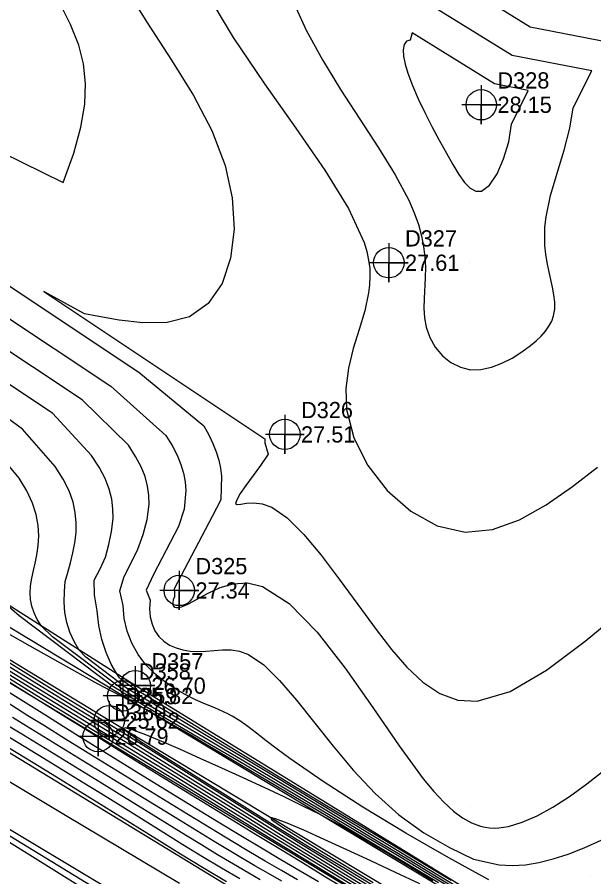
# Model space of a CAD drawing. Extents: x 2356077 to 2359823, y 225951 to 227822.
# Drawn here: x 2356322.8 to 2356411.6, y 227479 to 227611.4 of the extents above; entities that cross this region are included whole.
import ezdxf

# ---------------------------------------------------------------- set-up
doc = ezdxf.new("R2010")
doc.units = 0
for name, color, linetype in [('DTM Contours Major', 7, 'Continuous'), ('DTM Contours Minor', 7, 'Continuous'), ('Exist DTM Breakline', 7, 'Continuous'), ('Exist DTM Breakline Cogo Elevation', 7, 'Continuous'), ('Exist DTM Breakline Cogo Number', 7, 'Continuous'), ('Exist DTM Breakline Cogo Point CELL', 7, 'Continuous'), ('Exist DTM Crownline', 7, 'Continuous'), ('Exist DTM Regular Point CELL', 7, 'Continuous'), ('Exist DTM Regular Point Cogo Elevation', 7, 'Continuous'), ('Exist DTM Regular Point Cogo Number', 7, 'Continuous'), ('Exist Roads EOP', 7, 'Continuous'), ('PH Exist DTM Point', 7, 'Continuous')]:
    doc.layers.add(name, color=color, linetype=linetype)

msp = doc.modelspace()

# ---------------------------------------------------------------- linework, layer by layer
at = {"layer": 'DTM Contours Major'}
for points in [[(2356396.28, 227601.08), (2356383.59, 227608.93), (2356383.29, 227607.84), (2356382.71, 227607.64), (2356382.36, 227607.13), (2356382.23, 227606.35), (2356382.29, 227605.33), (2356382.54, 227604.11), (2356382.94, 227602.74), (2356383.65, 227600.83), (2356384.53, 227598.78), (2356385.55, 227596.66), (2356386.65, 227594.52), (2356387.78, 227592.41), (2356388.88, 227590.4), (2356389.86, 227588.68), (2356390.78, 227587.16), (2356391.68, 227585.91), (2356392.55, 227585.02), (2356393.42, 227584.55), (2356394.3, 227584.57), (2356395.52, 227585.48), (2356396.69, 227587.22), (2356397.7, 227589.54), (2356398.48, 227592.18), (2356398.91, 227594.91), (2356401.48, 227600.09), (2356396.28, 227601.08)], [(2356284.61, 227589.46), (2356337.2, 227554.53), (2356345.68, 227546.97), (2356346.64, 227545.41), (2356347.4, 227543.93), (2356347.97, 227542.5), (2356348.38, 227541.13), (2356348.62, 227539.8), (2356348.72, 227538.5), (2356348.46, 227535.62), (2356347.63, 227532.95), (2356343.74, 227525.53), (2356342.65, 227523.15), (2356343.24, 227521.61), (2356343.15, 227520.27), (2356343.24, 227519.03), (2356343.53, 227517.89), (2356343.98, 227516.88), (2356344.6, 227516), (2356345.36, 227515.28), (2356346.24, 227514.69), (2356347.23, 227514.24), (2356348.3, 227513.93), (2356349.43, 227513.74), (2356350.59, 227513.69), (2356351.84, 227513.75), (2356353.11, 227513.87), (2356354.39, 227513.96), (2356355.7, 227513.94), (2356357.03, 227513.72), (2356358.38, 227513.24), (2356360.73, 227511.65), (2356363.19, 227509.25), (2356365.77, 227506.22), (2356371.41, 227499.11), (2356374.51, 227495.43), (2356377.93, 227491.82), (2356381.54, 227488.53), (2356385.4, 227485.79), (2356389.34, 227483.5), (2356393.08, 227481.7), (2356397.01, 227480.83), (2356399.02, 227480.73), (2356401.05, 227480.85), (2356403.14, 227481.2), (2356405.32, 227481.75), (2356407.64, 227482.51), (2356410.11, 227483.47), (2356417.3, 227486.72)], [(2356391.4, 227476.2), (2356381.58, 227482.12), (2356379.54, 227483.34), (2356376.82, 227484.96), (2356371.22, 227488.29), (2356356.52, 227496.99), (2356352.39, 227499.43), (2356346.27, 227503.01), (2356344.17, 227504.24), (2356342.01, 227505.53), (2356339.77, 227506.9), (2356337.44, 227508.36), (2356335.22, 227510.01), (2356323.05, 227519.16), (2356320.69, 227521.26)], [(2356314.66, 227515.58), (2356332.47, 227504.67), (2356339.03, 227500.64), (2356343.2, 227498.05), (2356349.82, 227493.93), (2356356.91, 227489.51), (2356360.45, 227487.3), (2356363.88, 227485.18), (2356368.64, 227482.24), (2356381.11, 227474.59)], [(2356369.18, 227478.23), (2356366.33, 227479.88), (2356363.37, 227481.62), (2356360.39, 227483.4), (2356357.47, 227485.15), (2356353.47, 227487.58), (2356347.78, 227491.05), (2356342.16, 227494.5), (2356336.53, 227497.97), (2356332.18, 227500.67), (2356329.85, 227502.13), (2356326.99, 227503.92), (2356320.86, 227507.8)], [(2356355, 227478.24), (2356351.56, 227480.29), (2356347.94, 227482.5), (2356344.24, 227484.79), (2356337.59, 227488.92), (2356336.11, 227489.84), (2356332.45, 227492.09), (2356328.79, 227494.34), (2356325.2, 227496.53), (2356310.63, 227505.38)]]:
    msp.add_lwpolyline(points, dxfattribs=at)
at = {"layer": 'DTM Contours Minor'}
for points in [[(2356268.04, 227606.88), (2356320.43, 227590.53), (2356329.83, 227585.9), (2356331.46, 227590.42), (2356332.57, 227594.4), (2356333.17, 227597.95), (2356333.3, 227601.17), (2356332.98, 227604.17), (2356332.23, 227607.06), (2356330.96, 227610.23), (2356329.33, 227613.5), (2356327.47, 227616.96), (2356325.52, 227620.72), (2356323.61, 227624.88), (2356321.86, 227629.53), (2356319.89, 227636.74), (2356316.6, 227651.82), (2356314.78, 227658.34), (2356312.5, 227663.28), (2356309.5, 227665.95), (2356303.93, 227659.28), (2356274.64, 227617.1), (2356267.28, 227606.33), (2356268.04, 227606.88)], [(2356401.77, 227609.8), (2356354.66, 227638.95)], [(2356399.02, 227605.44), (2356369.13, 227623.94)], [(2356339.06, 227616.44), (2356342.85, 227610.44), (2356346.53, 227604.76), (2356349.9, 227599.29), (2356352.73, 227593.91), (2356354.81, 227588.51), (2356355.88, 227583.56), (2356356.16, 227578.73), (2356355.64, 227574.25), (2356354.32, 227570.35), (2356352.2, 227567.26), (2356349.29, 227565.21), (2356345.85, 227564.34), (2356342.11, 227564.29), (2356338.46, 227564.71), (2356335.33, 227565.28), (2356333.13, 227565.67), (2356326.84, 227569.1), (2356360.91, 227546.46)], [(2356351.68, 227615.56), (2356356.04, 227608.25), (2356360.85, 227601.11), (2356365.69, 227594.25), (2356370.14, 227587.81), (2356373.78, 227581.9), (2356376.2, 227576.65), (2356376.61, 227575.28), (2356376.89, 227573.95), (2356377.06, 227572.67), (2356377.11, 227571.41), (2356377.05, 227570.17), (2356376.9, 227568.92), (2356376.29, 227566.13), (2356375.44, 227563.27), (2356374.54, 227560.33), (2356373.78, 227557.3), (2356373.37, 227554.17), (2356373.47, 227550.93), (2356374.61, 227546.59), (2356376.77, 227542.34), (2356379.76, 227538.47), (2356383.38, 227535.28), (2356387.45, 227533.05), (2356391.78, 227532.07), (2356395.96, 227532.48), (2356400.14, 227533.99), (2356404.27, 227536.29), (2356408.29, 227539.08), (2356412.15, 227542.07)], [(2356365.69, 227612.85), (2356367.28, 227609.36), (2356369.77, 227604.81), (2356372.59, 227600.22), (2356378.43, 227591.26), (2356381.01, 227587.06), (2356383.09, 227583.16), (2356383.91, 227581.25), (2356384.56, 227579.44), (2356385.04, 227577.71), (2356385.37, 227576.04), (2356385.56, 227574.43), (2356385.64, 227572.85), (2356385.62, 227571.22), (2356385.45, 227568.06), (2356385.42, 227566.54), (2356385.5, 227565.07), (2356385.74, 227563.65), (2356386.31, 227562.02), (2356387.17, 227560.53), (2356388.27, 227559.23), (2356389.57, 227558.18), (2356391.03, 227557.45), (2356392.61, 227557.08), (2356394.2, 227557.11), (2356395.81, 227557.46), (2356397.42, 227558.07), (2356398.99, 227558.88), (2356400.48, 227559.81), (2356401.84, 227560.82), (2356402.7, 227561.54), (2356403.46, 227562.26), (2356404.13, 227563), (2356404.68, 227563.77), (2356405.11, 227564.55), (2356405.4, 227565.38), (2356405.56, 227566.4), (2356405.56, 227567.48), (2356405.43, 227568.62), (2356405.21, 227569.81), (2356404.65, 227572.36), (2356404.41, 227573.58), (2356404.21, 227574.85), (2356404.07, 227576.18), (2356404.02, 227577.58), (2356404.07, 227579.05), (2356404.24, 227580.61), (2356404.94, 227583.89), (2356405.95, 227587.36), (2356407.02, 227590.87), (2356407.92, 227594.27), (2356408.39, 227597.4), (2356411.28, 227603.09), (2356399.02, 227605.44)], [(2356421.08, 227606.09), (2356401.77, 227609.8)], [(2356296.81, 227586.42), (2356341.51, 227556.72), (2356351.53, 227548.45), (2356352.29, 227547.05), (2356352.91, 227545.71), (2356353.41, 227544.41), (2356353.8, 227543.15), (2356354.07, 227541.91), (2356354.23, 227540.71), (2356354.12, 227537.04), (2356352.78, 227534.48), (2356346.92, 227523.33), (2356347.01, 227522.7), (2356346.97, 227522.13), (2356346.81, 227521.63), (2356346.73, 227521.22), (2356346.74, 227520.9), (2356346.84, 227520.66), (2356347.03, 227520.51), (2356347.3, 227520.45), (2356347.66, 227520.47), (2356348.08, 227520.58), (2356348.58, 227520.76), (2356349.14, 227521.02), (2356352.16, 227522.69), (2356354.01, 227523.53), (2356356.05, 227524.11), (2356358.24, 227524.24), (2356360.56, 227523.72), (2356364.68, 227521.08), (2356368.96, 227516.67), (2356373.28, 227511.12), (2356377.53, 227505.07), (2356381.58, 227499.18), (2356385.32, 227494.07), (2356386.94, 227492.12), (2356388.47, 227490.48), (2356389.95, 227489.13), (2356391.37, 227488.07), (2356392.76, 227487.29), (2356394.14, 227486.78), (2356394.84, 227486.63), (2356395.54, 227486.53), (2356396.24, 227486.5), (2356396.96, 227486.54), (2356397.7, 227486.63), (2356398.46, 227486.77), (2356400.57, 227487.41), (2356402.84, 227488.4), (2356405.26, 227489.72), (2356407.83, 227491.36), (2356410.53, 227493.3), (2356413.35, 227495.53)], [(2356395.43, 227478.52), (2356389.24, 227481.91), (2356382.62, 227485.74), (2356376.03, 227489.75), (2356369.92, 227493.67), (2356364.74, 227497.24), (2356362.82, 227498.66), (2356361.13, 227499.95), (2356359.64, 227501.1), (2356358.3, 227502.12), (2356357.07, 227503), (2356355.9, 227503.73), (2356355.23, 227504.09), (2356354.55, 227504.42), (2356353.88, 227504.72), (2356353.19, 227505.01), (2356351.76, 227505.6), (2356350.23, 227506.27), (2356348.62, 227507.07), (2356347.01, 227507.99), (2356345.43, 227509.05), (2356343.93, 227510.28), (2356342.58, 227511.66), (2356341.4, 227513.24), (2356340.43, 227514.97), (2356339.71, 227516.82), (2356339.26, 227518.77), (2356339.09, 227520.78), (2356338.55, 227523.01), (2356339.24, 227525.23), (2356340.34, 227527.32), (2356341.34, 227529.46), (2356342.15, 227531.72), (2356342.77, 227534.03), (2356343.07, 227536.38), (2356343.04, 227537.76), (2356342.84, 227539.16), (2356342.45, 227540.62), (2356341.84, 227542.14), (2356341, 227543.74), (2356339.91, 227545.44), (2356332.75, 227552.42), (2356286.98, 227582.83)], [(2356389.63, 227478.43), (2356386.03, 227480.61), (2356382.39, 227482.81), (2356379.14, 227484.75), (2356375.7, 227486.8), (2356370.4, 227489.92), (2356365.24, 227493.04), (2356348.42, 227503.35), (2356342.99, 227506.66), (2356340.88, 227507.88), (2356340.4, 227508.18), (2356338.98, 227509.24), (2356338.54, 227509.63), (2356338.11, 227510.23), (2356337.24, 227511.75), (2356336.46, 227513.55), (2356335.81, 227515.56), (2356335.34, 227517.71), (2356335.09, 227519.94), (2356334.65, 227522.43), (2356334.61, 227524.68), (2356335.53, 227526.43), (2356336.36, 227528.2), (2356336.88, 227530.18), (2356337.29, 227532.16), (2356337.52, 227534.16), (2356337.51, 227535.64), (2356337.32, 227537.15), (2356336.93, 227538.71), (2356336.3, 227540.34), (2356335.41, 227542.06), (2356334.22, 227543.88), (2356328.18, 227550.39), (2356289.39, 227576.17)], [(2356396.19, 227474), (2356384.67, 227481.02), (2356380.12, 227483.78), (2356371.25, 227489.12), (2356362.99, 227494.09), (2356358.63, 227496.7), (2356354.33, 227499.27), (2356350.16, 227501.76), (2356345.93, 227504.34), (2356340.62, 227507.42), (2356339.76, 227507.97), (2356333.33, 227512.81), (2356332.3, 227513.91), (2356331.52, 227515.23), (2356330.89, 227516.65), (2356330.42, 227518.16), (2356330.12, 227519.72), (2356330, 227521.31), (2356330.05, 227522.92), (2356330.15, 227524.46), (2356330.58, 227525.88), (2356330.95, 227527.37), (2356331.31, 227528.87), (2356331.62, 227530.41), (2356331.82, 227531.99), (2356331.85, 227533.5), (2356331.71, 227535.07), (2356331.36, 227536.71), (2356330.75, 227538.43), (2356329.85, 227540.24), (2356328.63, 227542.16), (2356323.57, 227547.92), (2356316.18, 227553.3)], [(2356344.18, 227472.73), (2356315.34, 227490), (2356306.52, 227495.3), (2356300.5, 227498.94), (2356293.39, 227503.25), (2356282.96, 227509.61), (2356271.35, 227516.69), (2356264.57, 227520.81), (2356247.35, 227531.25), (2356245.73, 227532.23), (2356242.31, 227534.32), (2356238.88, 227536.45), (2356235.53, 227538.59), (2356232.36, 227540.68), (2356229.47, 227542.7), (2356226.96, 227544.59), (2356226.48, 227544.98), (2356226.02, 227545.36), (2356225.14, 227546.11), (2356224.29, 227546.85)], [(2356360.91, 227546.46), (2356360.92, 227545.81), (2356361.42, 227544.06), (2356360.22, 227542.34), (2356357.98, 227539.24), (2356357.12, 227538), (2356356.57, 227537.06), (2356356.39, 227536.5), (2356356.63, 227536.34), (2356357.21, 227536.39), (2356358.08, 227536.53), (2356359.2, 227536.59), (2356360.52, 227536.43), (2356361.98, 227535.91), (2356364.35, 227534.27), (2356366.91, 227531.72), (2356369.6, 227528.5), (2356372.38, 227524.83), (2356375.21, 227520.94), (2356378.06, 227517.07), (2356380.42, 227514.02), (2356382.8, 227511.27), (2356385.27, 227508.96), (2356387.86, 227507.22), (2356390.63, 227506.2), (2356393.62, 227506.02), (2356398.72, 227507.54), (2356404.31, 227510.81), (2356410.26, 227515.26), (2356416.4, 227520.34)], [(2356222.85, 227544.71), (2356227.94, 227541.64), (2356241.77, 227533.26), (2356246.05, 227530.68), (2356251.27, 227527.55), (2356254.56, 227525.57), (2356258.01, 227523.48), (2356265.2, 227519.09), (2356280.76, 227509.57), (2356288.19, 227505.02), (2356294.99, 227500.84), (2356300.74, 227497.29), (2356306.03, 227493.99), (2356312.39, 227490.03), (2356325.94, 227481.6), (2356341.82, 227471.69)], [(2356390.39, 227477.16), (2356383.13, 227481.56), (2356378.48, 227484.36), (2356367.05, 227491.19), (2356357.68, 227496.8), (2356354.54, 227498.68), (2356351.46, 227500.5), (2356348.46, 227502.26), (2356343.25, 227505.28), (2356341.56, 227506.27), (2356339.87, 227507.28), (2356338.73, 227508.06), (2356328.22, 227515.96), (2356326.5, 227517.59), (2356325.84, 227518.62), (2356325.35, 227519.64), (2356325.02, 227520.67), (2356324.83, 227521.7), (2356324.77, 227522.73), (2356324.83, 227523.77), (2356324.97, 227524.74), (2356325.16, 227525.72), (2356325.63, 227527.78), (2356325.83, 227528.87), (2356325.99, 227530), (2356326.07, 227531.5), (2356325.98, 227533.09), (2356325.68, 227534.77), (2356325.12, 227536.55), (2356324.26, 227538.43), (2356323.06, 227540.4), (2356318.99, 227545.21)], [(2356298.62, 227524.83), (2356322.92, 227509.91), (2356340.07, 227499.4), (2356344.85, 227496.45), (2356352.65, 227491.61), (2356358.17, 227488.18), (2356360.95, 227486.46), (2356363.63, 227484.81), (2356368.9, 227481.58), (2356381.2, 227474.06)], [(2356303.29, 227521.36), (2356326.3, 227507.23), (2356335.99, 227501.29), (2356342.89, 227497.07), (2356346.42, 227494.9), (2356356.02, 227488.97), (2356360.96, 227485.94), (2356366.85, 227482.34), (2356383.33, 227472.31)], [(2356311.49, 227515.73), (2356326.88, 227506.27), (2356334.28, 227501.73), (2356348, 227493.36), (2356355.29, 227488.89), (2356361.46, 227485.13), (2356371.53, 227479.01), (2356380.27, 227473.72)], [(2356314.83, 227516.09), (2356328.42, 227507.76), (2356334.88, 227503.79), (2356340.21, 227500.49), (2356345.4, 227497.26), (2356362.88, 227486.34), (2356366.89, 227483.84), (2356370.95, 227481.33), (2356389.18, 227470.09)], [(2356387.68, 227478.1), (2356378.47, 227483.59), (2356371.78, 227487.56), (2356361.46, 227493.67), (2356355.93, 227496.96), (2356351.52, 227499.58), (2356349.64, 227500.69), (2356347.8, 227501.78), (2356346.01, 227502.82), (2356344.32, 227503.79), (2356342.74, 227504.69), (2356341.31, 227505.47), (2356340.16, 227506.09), (2356337.41, 227507.52), (2356336.12, 227508.21), (2356334.67, 227508.98), (2356333.87, 227509.42), (2356331.19, 227510.9), (2356328.12, 227512.62), (2356324.77, 227514.5), (2356321.29, 227516.47)], [(2356318.9, 227510.6), (2356325.75, 227506.38), (2356331.29, 227502.96), (2356332.55, 227502.18), (2356339.51, 227497.85), (2356345.48, 227494.16), (2356352.81, 227489.65), (2356359.49, 227485.57), (2356363.07, 227483.39), (2356366.7, 227481.19), (2356370.28, 227479.02), (2356375.08, 227476.14)], [(2356365.94, 227478.55), (2356363.48, 227479.95), (2356360.96, 227481.42), (2356358.44, 227482.91), (2356355.98, 227484.39), (2356352.67, 227486.39), (2356347.97, 227489.26), (2356333.29, 227498.29), (2356330.19, 227500.2), (2356326.94, 227502.23), (2356324.41, 227503.8), (2356319.24, 227507.06)], [(2356363.53, 227478.33), (2356361.46, 227479.49), (2356359.35, 227480.71), (2356357.21, 227481.97), (2356355.16, 227483.2), (2356353.11, 227484.43), (2356351.09, 227485.67), (2356347.11, 227488.11), (2356337.55, 227493.99), (2356328.2, 227499.73), (2356324.18, 227502.22), (2356322.04, 227503.55)], [(2356357.05, 227478.67), (2356354.22, 227480.33), (2356351.29, 227482.1), (2356348.3, 227483.93), (2356345.34, 227485.78), (2356339.04, 227489.71), (2356335.63, 227491.82), (2356332.76, 227493.59), (2356326.86, 227497.2), (2356318.63, 227502.22)], [(2356360.2, 227478.56), (2356358.45, 227479.56), (2356356.07, 227480.95), (2356353.63, 227482.41), (2356351.16, 227483.91), (2356348.68, 227485.43), (2356338.47, 227491.75), (2356335.76, 227493.42), (2356323.73, 227500.79), (2356321.42, 227502.22)], [(2356386.78, 227478.37), (2356383.07, 227480.62), (2356379.71, 227482.67), (2356378.13, 227483.63), (2356373.21, 227486.52), (2356371.4, 227487.53), (2356369.41, 227488.57), (2356366.76, 227489.9), (2356363.88, 227491.3), (2356360.8, 227492.75), (2356357.59, 227494.24), (2356354.29, 227495.73), (2356350.97, 227497.22), (2356347.9, 227498.58), (2356345.04, 227499.82), (2356342.55, 227500.85), (2356340.61, 227501.58), (2356339.41, 227501.92), (2356339.1, 227501.76), (2356341.74, 227499.85), (2356362.89, 227486.6), (2356367.66, 227483.68), (2356373.85, 227479.96), (2356377.4, 227477.82)], [(2356347.76, 227477.96), (2356329.95, 227488.6), (2356315.02, 227497.51)], [(2356384.79, 227477.91), (2356381.05, 227479.66), (2356377.23, 227481.45), (2356373.54, 227483.15), (2356370.03, 227484.76), (2356366.9, 227486.16), (2356364.35, 227487.26), (2356362.57, 227487.95), (2356361.76, 227488.12), (2356362.01, 227487.78), (2356363.49, 227486.77), (2356369.7, 227482.89), (2356372.13, 227481.42), (2356377.6, 227478.13)]]:
    msp.add_lwpolyline(points, dxfattribs=at)
at = {"layer": 'Exist DTM Breakline'}
for points in [[(2356431.83, 227452.61), (2356340.94, 227508.44), (2356301.07, 227533.69), (2356241.94, 227569.22)], [(2356431.35, 227451.31), (2356339.01, 227506.86), (2356239.95, 227566.65)], [(2356429.47, 227447.38), (2356336.94, 227503.06), (2356238.01, 227563.29)], [(2356428, 227444.67), (2356335.21, 227500.59), (2356236.62, 227560.18)]]:
    msp.add_lwpolyline(points, dxfattribs=at)
at = {"layer": 'Exist DTM Breakline Cogo Point CELL'}
for points in [[(2356340.94, 227511.44), (2356340.94, 227505.44), (2356340.94, 227508.44), (2356343.94, 227508.44), (2356337.94, 227508.44)], [(2356339.01, 227509.86), (2356339.01, 227503.86), (2356339.01, 227506.86), (2356342.01, 227506.86), (2356336.01, 227506.86)], [(2356336.94, 227506.06), (2356336.94, 227500.06), (2356336.94, 227503.06), (2356339.94, 227503.06), (2356333.94, 227503.06)], [(2356335.21, 227503.59), (2356335.21, 227497.59), (2356335.21, 227500.59), (2356338.21, 227500.59), (2356332.21, 227500.59)]]:
    msp.add_lwpolyline(points, dxfattribs=at)
for centre in [(2356340.94, 227508.44), (2356339.01, 227506.86), (2356336.94, 227503.06), (2356335.21, 227500.59)]:
    msp.add_circle(centre, 2.34, dxfattribs=at)
at = {"layer": 'Exist DTM Crownline'}
msp.add_lwpolyline([(2357542.76, 226741.61), (2357459.89, 226792.43), (2357374.18, 226844.74), (2357291.43, 226895.08), (2357208.12, 226946.27), (2357125.88, 226996.54), (2357045.02, 227045.6), (2356966.34, 227093.5), (2356883.41, 227143.71), (2356799.7, 227194.62), (2356722.64, 227241.53), (2356636.76, 227293.74), (2356553.05, 227344.46), (2356470.4, 227394.76), (2356383.2, 227447.64), (2356299.89, 227498.48), (2356223.25, 227545.38)], dxfattribs=at)
at = {"layer": 'Exist DTM Regular Point CELL'}
for points in [[(2356394.25, 227600.87), (2356394.25, 227594.87), (2356394.25, 227597.87), (2356397.25, 227597.87), (2356391.25, 227597.87)], [(2356380.01, 227576.55), (2356380.01, 227570.55), (2356380.01, 227573.55), (2356383.01, 227573.55), (2356377.01, 227573.55)], [(2356363.99, 227550.12), (2356363.99, 227544.12), (2356363.99, 227547.12), (2356366.99, 227547.12), (2356360.99, 227547.12)], [(2356347.72, 227526.09), (2356347.72, 227520.09), (2356347.72, 227523.09), (2356350.72, 227523.09), (2356344.72, 227523.09)]]:
    msp.add_lwpolyline(points, dxfattribs=at)
for centre in [(2356394.25, 227597.87), (2356380.01, 227573.55), (2356363.99, 227547.12), (2356347.72, 227523.09)]:
    msp.add_circle(centre, 2.34, dxfattribs=at)
at = {"layer": 'Exist Roads EOP'}
msp.add_lwpolyline([(2357548.16, 226751.1), (2357465.65, 226801.74), (2357379.74, 226854.27), (2357296.32, 226905.05), (2357214.49, 226955.14), (2357131.71, 227005.72), (2357050.47, 227054.84), (2356971.35, 227103.36), (2356888.77, 227153.02), (2356805.01, 227204.07), (2356729.23, 227250.32), (2356641.87, 227303.32), (2356558.2, 227353.94), (2356475.44, 227404.35), (2356389.19, 227456.86), (2356305.91, 227507.6), (2356229.77, 227554.14)], dxfattribs=at)
at = {"layer": 'PH Exist DTM Point'}
for p, q in [((2356392.47, 227573.55), (2356392.47, 227573.55)), ((2356392.52, 227489.89), (2356392.52, 227489.89)), ((2356411.06, 227479.2), (2356411.06, 227479.2))]:
    msp.add_line(p, q, dxfattribs=at)

# ---------------------------------------------------------------- texts
at = {"layer": 'Exist DTM Breakline Cogo Elevation'}
for s, p in [('26.70', (2356343.44, 227507.19)), ('25.82', (2356341.51, 227505.61)), ('25.62', (2356339.44, 227501.81)), ('26.79', (2356337.71, 227499.34))]:
    msp.add_text(s, height=2.5, dxfattribs=at).set_placement(p)
at = {"layer": 'Exist DTM Breakline Cogo Number'}
for s, p in [('D357', (2356343.44, 227510.94)), ('D358', (2356341.51, 227509.36)), ('D359', (2356339.44, 227505.56)), ('D360', (2356337.71, 227503.09))]:
    msp.add_text(s, height=2.5, dxfattribs=at).set_placement(p)
at = {"layer": 'Exist DTM Regular Point Cogo Elevation'}
for s, p in [('28.15', (2356396.75, 227596.62)), ('27.61', (2356382.51, 227572.3)), ('27.51', (2356366.49, 227545.87)), ('27.34', (2356350.22, 227521.84))]:
    msp.add_text(s, height=2.5, dxfattribs=at).set_placement(p)
at = {"layer": 'Exist DTM Regular Point Cogo Number'}
for s, p in [('D328', (2356396.75, 227600.37)), ('D327', (2356382.51, 227576.05)), ('D326', (2356366.49, 227549.62)), ('D325', (2356350.22, 227525.59))]:
    msp.add_text(s, height=2.5, dxfattribs=at).set_placement(p)

doc.saveas('drawing.dxf')
